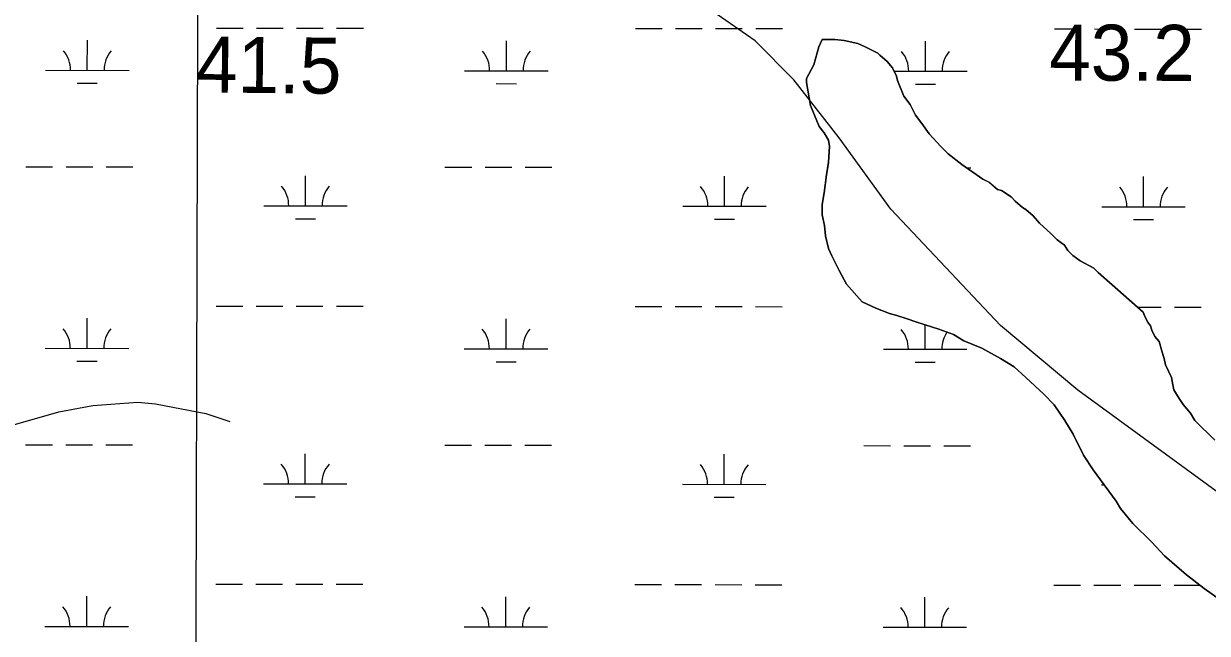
# Model space of a CAD drawing. Extents: x 3148686 to 3186545, y 916144 to 941516.
# Drawn here: x 3181457 to 3182875, y 931156 to 931886 of the extents above; entities that cross this region are included whole.
import ezdxf

# ---------------------------------------------------------------- set-up
doc = ezdxf.new("R2010")
doc.units = 0
for name, color, linetype in [('V-GRID-MAJR', 7, 'Continuous'), ('V-RIVR-RANG', 7, 'Continuous'), ('V-SITE-VEGE', 7, 'Continuous'), ('V-TOPO-SHOR', 7, 'Continuous'), ('V-WETL-SWMP', 7, 'Continuous')]:
    doc.layers.add(name, color=color, linetype=linetype)

msp = doc.modelspace()

# ---------------------------------------------------------------- linework, layer by layer
at = {"layer": 'V-GRID-MAJR'}
msp.add_spline([(3181636.98, 921463.926), (3181653.732, 927525.8520000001), (3181670.487, 933588.868), (3181687.242, 939651.9330000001), (3181687.245, 939652.9770000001)], degree=3, dxfattribs=at)
at = {"layer": 'V-SITE-VEGE'}
for p, q in [((3182409.838, 931858.1379999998), (3182413.6000000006, 931866.937)), ((3182413.6000000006, 931866.937), (3182428.677, 931866.947)), ((3182428.677, 931866.947), (3182439.986, 931865.702)), ((3182439.986, 931865.7019999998), (3182456.323, 931861.9439999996)), ((3182403.5710000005, 931836.7759999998), (3182409.8380000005, 931858.1379999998)), ((3182456.323, 931861.9439999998), (3182465.1210000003, 931858.1769999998)), ((3182465.1210000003, 931858.1769999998), (3182480.2050000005, 931850.6509999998)), ((3182480.2050000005, 931850.6509999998), (3182482.7200000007, 931848.1379999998)), ((3182394.7870000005, 931820.4349999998), (3182403.5710000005, 931836.7759999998)), ((3182482.7200000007, 931848.1379999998), (3182491.5200000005, 931840.606)), ((3182491.52, 931840.6059999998), (3182497.807, 931833.0729999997)), ((3182497.807, 931833.0729999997), (3182502.839, 931823.0229999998)), ((3182502.839, 931823.0229999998), (3182504.1010000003, 931817.9999999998)), ((3182394.7910000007, 931815.4089999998), (3182394.7870000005, 931820.4349999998)), ((3182399.833, 931787.7689999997), (3182394.7910000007, 931815.4089999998)), ((3182504.1010000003, 931817.9999999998), (3182511.6520000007, 931799.1579999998)), ((3182511.6520000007, 931799.1579999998), (3182519.1990000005, 931789.1109999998)), ((3182409.9050000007, 931762.6479999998), (3182399.8330000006, 931787.7689999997)), ((3182519.199, 931789.1109999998), (3182525.488, 931776.5499999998)), ((3182525.488, 931776.5499999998), (3182533.035, 931766.5049999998)), ((3182533.035, 931766.5049999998), (3182541.839, 931753.9459999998)), ((3182416.1920000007, 931755.1139999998), (3182409.9050000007, 931762.6479999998)), ((3182421.224, 931746.3219999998), (3182416.1920000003, 931755.1139999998)), ((3182541.839, 931753.9459999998), (3182555.6710000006, 931738.8789999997)), ((3182422.4880000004, 931738.7849999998), (3182421.2240000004, 931746.3219999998)), ((3182421.245, 931719.9349999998), (3182422.488, 931738.7849999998)), ((3182555.6710000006, 931738.8789999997), (3182564.4760000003, 931730.0889999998)), ((3182564.4760000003, 931730.0889999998), (3182580.8150000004, 931717.5369999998)), ((3182418.742, 931704.8579999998), (3182421.245, 931719.9349999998)), ((3182580.8150000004, 931717.5369999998), (3182605.9560000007, 931699.9649999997)), ((3182416.2440000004, 931683.4969999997), (3182418.7420000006, 931704.8579999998)), ((3182605.9560000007, 931699.9649999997), (3182613.501, 931696.2009999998)), ((3182613.501, 931696.2009999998), (3182623.5570000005, 931687.4129999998)), ((3182413.741, 931669.6729999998), (3182416.2440000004, 931683.4969999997)), ((3182623.557, 931687.4129999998), (3182628.5820000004, 931686.1599999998)), ((3182628.5820000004, 931686.1599999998), (3182639.898, 931678.6289999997)), ((3182413.749, 931657.1089999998), (3182413.741, 931669.6729999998)), ((3182639.898, 931678.6289999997), (3182644.9250000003, 931673.6079999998)), ((3182644.9250000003, 931673.6079999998), (3182653.7260000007, 931666.0749999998)), ((3182653.7260000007, 931666.0749999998), (3182657.498, 931663.5639999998)), ((3182416.2720000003, 931644.5439999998), (3182413.749, 931657.1089999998)), ((3182657.498, 931663.5639999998), (3182666.2980000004, 931656.0299999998)), ((3182666.2980000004, 931656.0299999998), (3182673.843, 931647.2419999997)), ((3182417.538, 931631.9819999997), (3182416.2720000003, 931644.5439999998)), ((3182673.843, 931647.2419999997), (3182687.673, 931634.6869999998)), ((3182421.3170000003, 931616.9089999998), (3182417.538, 931631.9819999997)), ((3182687.673, 931634.6869999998), (3182695.2180000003, 931627.1549999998)), ((3182695.2180000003, 931627.1549999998), (3182704.0160000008, 931620.8779999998)), ((3182425.0910000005, 931608.1149999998), (3182421.3170000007, 931616.9089999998)), ((3182704.0160000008, 931620.8779999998), (3182707.7910000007, 931614.5979999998)), ((3182707.7910000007, 931614.5979999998), (3182714.0780000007, 931608.3169999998)), ((3182433.9020000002, 931590.5299999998), (3182425.091, 931608.1149999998)), ((3182714.0780000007, 931608.3169999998), (3182722.8780000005, 931602.0439999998)), ((3182722.8780000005, 931602.0439999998), (3182739.2170000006, 931593.26)), ((3182442.708, 931574.2059999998), (3182433.9020000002, 931590.5299999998)), ((3182739.2170000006, 931593.26), (3182744.2470000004, 931588.2389999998)), ((3182744.247, 931588.2389999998), (3182798.3080000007, 931540.5329999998)), ((3182461.5700000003, 931552.8549999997), (3182442.708, 931574.2059999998)), ((3182477.909, 931545.3289999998), (3182461.5700000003, 931552.8549999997)), ((3182494.248, 931539.0579999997), (3182477.909, 931545.3289999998)), ((3182503.042, 931536.5509999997), (3182494.248, 931539.0579999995)), ((3182798.308, 931540.5329999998), (3182799.568, 931536.7619999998)), ((3182515.613, 931532.7909999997), (3182503.042, 931536.551)), ((3182525.666, 931529.0289999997), (3182515.613, 931532.7909999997)), ((3182545.7740000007, 931522.7599999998), (3182525.666, 931529.0289999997)), ((3182799.5680000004, 931536.7619999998), (3182803.3420000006, 931529.2279999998)), ((3182803.342, 931529.2279999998), (3182807.117, 931524.2039999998)), ((3182807.117, 931524.2039999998), (3182808.3780000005, 931519.1779999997)), ((3182553.3140000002, 931520.2529999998), (3182545.7740000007, 931522.7599999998)), ((3182570.9090000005, 931513.9839999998), (3182553.3140000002, 931520.2529999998)), ((3182583.4790000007, 931506.4539999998), (3182570.9090000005, 931513.9839999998)), ((3182808.3780000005, 931519.1779999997), (3182812.1510000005, 931511.6429999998)), ((3182812.1510000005, 931511.6429999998), (3182817.181, 931505.3639999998)), ((3182604.846, 931497.6739999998), (3182583.4790000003, 931506.4539999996)), ((3182627.4700000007, 931485.1259999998), (3182604.846, 931497.6739999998)), ((3182817.181, 931505.3639999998), (3182820.9590000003, 931492.8039999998)), ((3182643.8110000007, 931475.0869999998), (3182627.4700000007, 931485.1259999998)), ((3182820.9590000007, 931492.8039999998), (3182823.4780000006, 931485.265)), ((3182823.478, 931485.265), (3182824.74, 931477.7289999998)), ((3182657.6410000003, 931462.5299999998), (3182643.8110000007, 931475.0869999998)), ((3182824.74, 931477.7289999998), (3182832.289, 931462.6549999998)), ((3182679.0160000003, 931442.4439999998), (3182657.6410000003, 931462.5299999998)), ((3182832.289, 931462.6549999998), (3182833.552, 931453.8609999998)), ((3182833.5520000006, 931453.8609999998), (3182834.8140000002, 931447.5799999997)), ((3182691.589, 931429.8869999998), (3182679.0160000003, 931442.4439999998)), ((3182834.8140000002, 931447.5799999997), (3182841.1010000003, 931437.5329999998)), ((3182704.168, 931411.0499999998), (3182691.589, 931429.8869999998)), ((3182841.1010000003, 931437.5329999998), (3182846.1330000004, 931429.9979999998)), ((3182846.1330000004, 931429.9979999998), (3182854.9350000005, 931419.9519999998)), ((3182714.23, 931394.7229999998), (3182704.168, 931411.0499999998)), ((3182854.935, 931419.9519999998), (3182859.967, 931411.1599999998)), ((3182859.967, 931411.1599999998), (3182883.857000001, 931387.3049999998)), ((3182726.813, 931369.6019999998), (3182714.23, 931394.7229999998)), ((3182738.1340000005, 931352.0199999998), (3182726.813, 931369.6019999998)), ((3182765.802, 931314.345), (3182738.1340000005, 931352.0199999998)), ((3182770.8340000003, 931305.5549999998), (3182765.802, 931314.345)), ((3182785.9240000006, 931287.9749999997), (3182770.8340000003, 931305.5549999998)), ((3182808.554, 931265.3759999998), (3182785.9240000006, 931287.9749999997)), ((3182823.6460000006, 931249.0529999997), (3182808.554, 931265.3759999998)), ((3182850.049, 931226.4529999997), (3182823.6460000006, 931249.0529999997)), ((3182871.42, 931210.1369999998), (3182850.049, 931226.4529999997)), ((3182906.619, 931185.0329999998), (3182871.42, 931210.1369999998))]:
    msp.add_line(p, q, dxfattribs=at)
at = {"layer": 'V-TOPO-SHOR'}
for points in [[(3183274.9032698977, 930740.9705028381), (3183175.434335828, 930835.810711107), (3183098.189014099, 930920.9606268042), (3183059.6111649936, 931006.0698045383), (3183036.5247477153, 931114.3631706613), (3183005.680393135, 931199.4642008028), (3182889.808336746, 931323.3223270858), (3182719.8018186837, 931447.2374865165), (3182627.0813603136, 931524.6702028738), (3182495.75861006, 931664.0116133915), (3182433.9802773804, 931749.145233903), (3182379.9191440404, 931818.803717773), (3182333.5670624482, 931865.2535704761), (3182233.10496196, 931934.9609399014), (3182109.426082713, 931989.2257630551), (3182008.9232442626, 932020.2656598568), (3181877.4864277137, 932051.3381470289), (3181800.2003680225, 932097.8205901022), (3181591.4774917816, 932175.3755203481)], [(3181439.3782828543, 931404.1188287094), (3181499.331197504, 931421.4560475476), (3181539.940191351, 931429.1467672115), (3181594.07872682, 931432.9564813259), (3181615.343799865, 931431.0007018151), (3181675.2661610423, 931419.3373161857), (3181704.256581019, 931409.6398945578)]]:
    msp.add_lwpolyline(points, dxfattribs=at)
at = {"layer": 'V-WETL-SWMP'}
for p, q in [((3181688.127261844, 931880.5989802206), (3181720.1272433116, 931880.5652617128)), ((3181736.127234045, 931880.5484024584), (3181768.1272155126, 931880.5146839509)), ((3181784.1272062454, 931880.497824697), (3181816.1271877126, 931880.4641061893)), ((3181832.1271784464, 931880.4472469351), (3181864.1271599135, 931880.4135284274)), ((3182190.0349711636, 931880.0701180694), (3182222.0349526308, 931880.0363995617)), ((3182238.034943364, 931880.0195403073), (3182270.0349248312, 931879.9858217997)), ((3182286.034915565, 931879.9689625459), (3182318.034897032, 931879.9352440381)), ((3182334.034887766, 931879.918384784), (3182366.034869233, 931879.8846662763)), ((3182691.9426804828, 931879.5412559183), (3182723.9426619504, 931879.5075374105)), ((3182739.9426526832, 931879.4906781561), (3182771.9426341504, 931879.4569596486)), ((3182787.942624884, 931879.4401003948), (3182819.9426063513, 931879.406381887)), ((3182835.942597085, 931879.3895226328), (3182867.9425785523, 931879.3558041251)), ((3181533.481872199, 931830.0199330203), (3181533.519814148, 931866.0198913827)), ((3182035.3895815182, 931829.4910708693), (3182035.4275234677, 931865.4910292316)), ((3182413.6007745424, 931866.9321025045), (3182409.837772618, 931858.1341121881)), ((3182428.678773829, 931866.9431060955), (3182413.6007745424, 931866.9321025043)), ((3182439.9877729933, 931865.6951103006), (3182428.678773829, 931866.9431060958)), ((3182456.3237713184, 931861.9371187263), (3182439.9877729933, 931865.6951103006)), ((3182537.297290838, 931828.9622087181), (3182537.335232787, 931864.9621670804)), ((3182409.837772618, 931858.1341121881), (3182403.5707678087, 931836.7701363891)), ((3182465.121770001, 931858.174125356), (3182456.3237713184, 931861.9371187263)), ((3182480.2047674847, 931850.6461380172), (3182465.121770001, 931858.174125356)), ((3182482.7197667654, 931848.1351416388), (3182480.2047674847, 931850.6461380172)), ((3182403.5707678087, 931836.7701363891), (3182394.7877643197, 931820.430153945)), ((3182491.5197920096, 931840.6020146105), (3182482.7197667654, 931848.1351416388)), ((3182497.8077899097, 931833.0680251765), (3182491.5197920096, 931840.6020146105)), ((3181483.4819011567, 931830.0726181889), (3181583.481843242, 931829.9672478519)), ((3181985.389610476, 931829.5437560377), (3182085.389552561, 931829.4383857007)), ((3182502.8407872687, 931823.0200384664), (3182497.8077899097, 931833.0680251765)), ((3182499.8446099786, 931829.001672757), (3182587.2972618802, 931828.9095235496)), ((3182504.100786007, 931817.9950448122), (3182502.8407872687, 931823.0200384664)), ((3181521.465615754, 931814.6015953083), (3181545.4656018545, 931814.5763064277)), ((3182023.373325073, 931814.0727331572), (3182047.3733111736, 931814.0474442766)), ((3182394.7877643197, 931820.430153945), (3182394.790763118, 931815.4041599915)), ((3182394.790763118, 931815.4041599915), (3182399.8367562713, 931787.7661944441)), ((3182511.6527811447, 931799.1540692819), (3182504.100786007, 931817.9950448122)), ((3182525.2810343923, 931813.543871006), (3182549.281020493, 931813.5185821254)), ((3182519.1987783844, 931789.1070831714), (3182511.6527811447, 931799.1540692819)), ((3182399.8367562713, 931787.7661944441), (3182409.9057497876, 931762.6442270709)), ((3182525.4897750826, 931776.5470997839), (3182519.1987783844, 931789.1070831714)), ((3182533.0357723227, 931766.5011136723), (3182525.4897750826, 931776.5470997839)), ((3182541.8407689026, 931753.9431308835), (3182533.0357723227, 931766.5011136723)), ((3182409.9057497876, 931762.6442270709), (3182416.1937476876, 931755.1102376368)), ((3182416.1937476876, 931755.1102376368), (3182421.225745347, 931746.3182494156)), ((3182555.671764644, 931738.8751523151), (3182541.8407689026, 931753.9431308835)), ((3182421.225745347, 931746.3182494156), (3182422.4877434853, 931738.7802587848)), ((3182422.4877434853, 931738.7802587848), (3182421.2447390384, 931719.9322811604)), ((3182564.4737621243, 931730.0861649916), (3182555.671764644, 931738.8751523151)), ((3182580.816758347, 931717.5331839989), (3182564.4737621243, 931730.0861649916)), ((3181459.9522559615, 931714.6654167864), (3181491.9522374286, 931714.6316982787)), ((3181507.952228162, 931714.6148390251), (3181539.952209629, 931714.581120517)), ((3181555.952200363, 931714.5642612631), (3181587.95218183, 931714.5305427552)), ((3181961.8599652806, 931714.1365546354), (3181993.859946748, 931714.1028361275)), ((3182009.859937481, 931714.0859768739), (3182041.8599189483, 931714.0522583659)), ((3182057.859909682, 931714.035399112), (3182089.859891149, 931714.001680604)), ((3182421.2447390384, 931719.9322811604), (3182418.7427355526, 931704.8532987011)), ((3182605.9577529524, 931699.9612111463), (3182580.816758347, 931717.5331839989)), ((3182586.6183390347, 931713.47824425), (3182591.767600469, 931713.4728184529)), ((3181794.7471274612, 931667.8826442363), (3181794.7850694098, 931703.8826025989)), ((3182296.65483678, 931667.3537820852), (3182296.6927787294, 931703.3537404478)), ((3182418.7427355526, 931704.8532987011), (3182416.2447305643, 931683.4913238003)), ((3182613.4997516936, 931696.1972174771), (3182605.9577529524, 931699.9612111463)), ((3182623.557749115, 931687.4092304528), (3182613.4997516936, 931696.1972174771)), ((3182798.5625460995, 931666.824919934), (3182798.6004880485, 931702.8248782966)), ((3182416.2447305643, 931683.4913238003), (3182413.7417273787, 931669.6693398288)), ((3182628.583748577, 931686.1562331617), (3182623.557749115, 931687.4092304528)), ((3182639.8977462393, 931678.6252449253), (3182628.583748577, 931686.1562331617)), ((3181744.747156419, 931667.9353294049), (3181844.747098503, 931667.8299590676)), ((3182246.654865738, 931667.4064672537), (3182346.654807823, 931667.3010969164)), ((3182413.7417273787, 931669.6693398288), (3182413.750724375, 931657.1043549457)), ((3182644.9267447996, 931673.6032521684), (3182639.8977462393, 931678.6252449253)), ((3182653.727742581, 931666.0702633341), (3182644.9267447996, 931673.6032521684)), ((3182657.498741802, 931663.5602672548), (3182653.727742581, 931666.0702633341)), ((3182748.562575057, 931666.8776051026), (3182848.562517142, 931666.7722347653)), ((3181782.7308710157, 931652.4643065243), (3181806.7308571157, 931652.4390176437)), ((3182284.6385803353, 931651.9354443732), (3182308.6385664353, 931651.9101554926)), ((3182413.750724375, 931657.1043549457), (3182416.272721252, 931644.5413706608)), ((3182666.299739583, 931656.028278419), (3182657.498741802, 931663.5602672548)), ((3182673.8447371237, 931647.2382907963), (3182666.299739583, 931656.028278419)), ((3182786.5462896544, 931651.406582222), (3182810.5462757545, 931651.3812933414)), ((3182416.272721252, 931644.5413706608), (3182417.537718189, 931631.9783860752)), ((3182687.674733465, 931634.6833092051), (3182673.8447371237, 931647.2382907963)), ((3182417.537718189, 931631.9783860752), (3182421.3177144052, 931616.903405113)), ((3182695.2187313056, 931627.1503200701), (3182687.674733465, 931634.6833092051)), ((3182704.017729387, 931620.874329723), (3182695.2187313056, 931627.1503200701)), ((3182421.3177144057, 931616.903405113), (3182425.093712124, 931608.1104165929)), ((3182707.791727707, 931614.5943381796), (3182704.017729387, 931620.874329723)), ((3182714.0787259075, 931608.3163472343), (3182707.791727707, 931614.5943381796)), ((3182425.093712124, 931608.1104165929), (3182433.901707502, 931590.5264398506)), ((3182722.8787239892, 931602.0403568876), (3182714.0787259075, 931608.3163472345)), ((3182739.218721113, 931593.2573713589), (3182722.8787239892, 931602.0403568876)), ((3182433.901707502, 931590.5264398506), (3182442.708703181, 931574.1994615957)), ((3182744.2477196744, 931588.2353786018), (3182739.218721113, 931593.2573713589)), ((3182798.309650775, 931540.5287253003), (3182744.2477196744, 931588.2353786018)), ((3182442.7087031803, 931574.1994615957), (3182461.570697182, 931552.8524917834)), ((3182461.570697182, 931552.8524917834), (3182477.909694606, 931545.3255047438)), ((3181687.776641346, 931547.9243649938), (3181719.776622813, 931547.8906464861)), ((3181735.7766135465, 931547.8737872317), (3181767.7765950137, 931547.8400687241)), ((3181783.7765857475, 931547.8232094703), (3181815.7765672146, 931547.7894909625)), ((3181831.776557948, 931547.7726317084), (3181863.7765394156, 931547.7389132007)), ((3182189.684350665, 931547.3955028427), (3182221.6843321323, 931547.3617843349)), ((3182237.684322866, 931547.3449250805), (3182269.6843043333, 931547.311206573)), ((3182285.684295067, 931547.2943473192), (3182317.6842765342, 931547.2606288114)), ((3182333.684267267, 931547.2437695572), (3182365.6842487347, 931547.2100510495)), ((3182477.909694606, 931545.3255047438), (3182494.2476923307, 931539.0555161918)), ((3182494.2476923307, 931539.0555161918), (3182503.044691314, 931536.5485213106)), ((3182791.2464198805, 931546.7616344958), (3182819.5919858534, 931546.7317666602)), ((3182799.568649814, 931536.7597301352), (3182798.309650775, 931540.5287253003)), ((3182835.5919765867, 931546.7149074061), (3182867.591958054, 931546.6811888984)), ((3181533.131251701, 931497.3453177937), (3181533.1691936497, 931533.345276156)), ((3182035.03896102, 931496.8164556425), (3182035.0769029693, 931532.8164140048)), ((3182503.044691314, 931536.5485213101), (3182515.6126898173, 931532.7875288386)), ((3182515.6126898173, 931532.7875288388), (3182525.6666884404, 931529.0255357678)), ((3182525.6666884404, 931529.0255357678), (3182545.7746859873, 931522.7575481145)), ((3182536.9466703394, 931496.2875934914), (3182536.9774583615, 931525.4997860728)), ((3182803.3436478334, 931529.2237401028), (3182799.568649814, 931536.7597301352)), ((3182807.1166464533, 931524.2007470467), (3182803.3436478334, 931529.2237401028)), ((3182808.376645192, 931519.1757533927), (3182807.1166464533, 931524.2007470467)), ((3182545.7746859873, 931522.7575481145), (3182553.3146850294, 931520.2505529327)), ((3182553.3146850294, 931520.2505529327), (3182570.9096826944, 931513.9805646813)), ((3182570.9096826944, 931513.9805646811), (3182583.4796802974, 931506.4505767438)), ((3182812.1516432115, 931511.6397633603), (3182808.376645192, 931519.1757533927)), ((3182817.1816414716, 931505.3607721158), (3182812.1516432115, 931511.6397633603)), ((3181483.1312806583, 931497.3980029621), (3181583.1312227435, 931497.2926326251)), ((3181985.038989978, 931496.869140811), (3182085.0389320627, 931496.763770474)), ((3182486.946699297, 931496.3402786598), (3182586.9466413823, 931496.2349083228)), ((3182583.4796802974, 931506.450576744), (3182604.8456771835, 931497.6705924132)), ((3182604.8456771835, 931497.6705924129), (3182627.470673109, 931485.122612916)), ((3182820.9596382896, 931492.7997881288), (3182817.1816414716, 931505.3607721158)), ((3181521.1149952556, 931481.9269800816), (3181545.1149813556, 931481.901691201)), ((3182023.022704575, 931481.3981179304), (3182047.0226906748, 931481.3728290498)), ((3182627.470673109, 931485.122612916), (3182643.8116699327, 931475.0826288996)), ((3182823.4786363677, 931485.2627977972), (3182820.9596382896, 931492.7997881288)), ((3182824.7396345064, 931477.7248071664), (3182823.4786363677, 931485.2627977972)), ((3182524.9304138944, 931480.8692557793), (3182548.9303999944, 931480.8439668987)), ((3182643.8116699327, 931475.0826288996), (3182657.641666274, 931462.5276473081)), ((3182832.2896305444, 931462.6528271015), (3182824.7396345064, 931477.7248071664)), ((3182657.641666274, 931462.5276473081), (3182679.015660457, 931442.4396765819)), ((3182833.5526283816, 931453.8578379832), (3182832.2896305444, 931462.6528271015)), ((3182834.8136268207, 931447.5768458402), (3182833.5526283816, 931453.8578379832)), ((3182679.015660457, 931442.4396765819), (3182691.5896568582, 931429.8836946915)), ((3182841.1026241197, 931437.5298594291), (3182834.8136268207, 931447.5768458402)), ((3182691.5896568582, 931429.8836946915), (3182704.167651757, 931411.0467203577)), ((3182846.13362208, 931429.994869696), (3182841.1026241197, 931437.5298594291)), ((3182854.93661926, 931419.9488838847), (3182846.13362208, 931429.994869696)), ((3182704.167651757, 931411.0467203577), (3182714.2306473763, 931394.7197424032)), ((3182859.9686169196, 931411.1578956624), (3182854.93661926, 931419.9488838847)), ((3182883.857610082, 931387.3019300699), (3182859.9686169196, 931411.1578956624)), ((3181459.6016354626, 931381.9908015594), (3181491.6016169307, 931381.9570830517)), ((3181507.6016076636, 931381.940223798), (3181539.601589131, 931381.9065052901)), ((3181555.6015798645, 931381.8896460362), (3181587.6015613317, 931381.8559275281)), ((3182714.2306473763, 931394.7197424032), (3182726.8136407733, 931369.5997756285)), ((3181794.396506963, 931335.2080290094), (3181794.434448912, 931371.207987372)), ((3181961.509344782, 931381.4619394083), (3181993.50932625, 931381.4282209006)), ((3182009.509316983, 931381.411361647), (3182041.5092984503, 931381.3776431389)), ((3182057.5092891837, 931381.360783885), (3182089.509270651, 931381.327065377)), ((3182296.304216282, 931334.6791668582), (3182296.3421582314, 931370.6791252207)), ((3182463.4170541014, 931380.9330772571), (3182495.4170355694, 931380.8993587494)), ((3182511.4170263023, 931380.8824994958), (3182543.4170077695, 931380.8487809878)), ((3182559.4169985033, 931380.8319217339), (3182591.41697997, 931380.7982032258)), ((3182726.8136407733, 931369.5997756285), (3182738.1336360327, 931352.0167994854)), ((3182738.1336360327, 931352.0167994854), (3182765.802625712, 931314.3428514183)), ((3181744.396535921, 931335.2607141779), (3181844.396478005, 931335.1553438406)), ((3182246.3042452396, 931334.7318520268), (3182346.3041873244, 931334.6264816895)), ((3182748.211954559, 931334.2029898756), (3182751.2190122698, 931334.199821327)), ((3181782.3802505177, 931319.7896912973), (3181806.3802366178, 931319.7644024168)), ((3182284.287959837, 931319.2608291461), (3182308.2879459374, 931319.2355402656)), ((3182765.802625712, 931314.3428514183), (3182770.8346233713, 931305.5518631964)), ((3182770.8346233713, 931305.5518631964), (3182785.9246184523, 931287.9718879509)), ((3182785.9246184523, 931287.9718879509), (3182808.557611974, 931265.3719205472)), ((3182808.557611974, 931265.3719205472), (3182823.646607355, 931249.0489437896)), ((3182823.646607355, 931249.0489437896), (3182850.048600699, 931226.4509772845)), ((3182850.0486006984, 931226.4509772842), (3182871.419595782, 931210.1330020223)), ((3181687.4260208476, 931215.2497497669), (3181719.426002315, 931215.216031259)), ((3181735.4259930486, 931215.1991720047), (3181767.4259745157, 931215.1654534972)), ((3181783.425965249, 931215.1485942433), (3181815.425946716, 931215.1148757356)), ((3181831.42593745, 931215.0980164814), (3181863.425918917, 931215.0642979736)), ((3182189.333730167, 931214.7208876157), (3182221.3337116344, 931214.687169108)), ((3182237.3337023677, 931214.6703098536), (3182269.333683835, 931214.636591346)), ((3182285.3336745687, 931214.6197320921), (3182317.3336560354, 931214.5860135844)), ((3182333.3336467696, 931214.5691543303), (3182365.3336282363, 931214.5354358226)), ((3182691.2414394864, 931214.1920254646), (3182723.2414209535, 931214.1583069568)), ((3182739.241411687, 931214.1414477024), (3182771.241393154, 931214.1077291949)), ((3182787.241383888, 931214.090869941), (3182819.241365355, 931214.0571514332)), ((3182835.241356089, 931214.0402921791), (3182866.3452984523, 931214.0075178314)), ((3181532.7806312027, 931164.6707025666), (3181532.8185731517, 931200.6706609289)), ((3182034.688340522, 931164.1418404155), (3182034.726282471, 931200.1417987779)), ((3182536.596049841, 931163.6129782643), (3182536.6339917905, 931199.6129366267)), ((3182871.4195957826, 931210.1330020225), (3182906.618588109, 931185.0290406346)), ((3181482.7806601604, 931164.7233877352), (3181582.7806022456, 931164.6180173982)), ((3181984.688369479, 931164.194525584), (3182084.6883115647, 931164.089155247)), ((3182486.5960787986, 931163.6656634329), (3182586.5960208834, 931163.5602930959))]:
    msp.add_line(p, q, dxfattribs=at)
for centre, radius, start, end in [((3181478.2394685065, 931830.5529453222), 35.24628790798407, 359.16780761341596, 40.71146594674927), ((3181588.725276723, 931830.4365259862), 35.246287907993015, 139.16780371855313, 180.71146205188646), ((3181980.1471778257, 931830.0240831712), 35.24628790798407, 359.16780761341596, 40.71146594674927), ((3182090.632986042, 931829.9076638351), 35.246287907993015, 139.16780371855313, 180.71146205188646), ((3182482.0548871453, 931829.49522102), 35.24628790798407, 359.16780761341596, 40.71146594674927), ((3182592.540695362, 931829.3788016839), 35.246287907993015, 139.16780371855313, 180.71146205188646), ((3181739.5047237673, 931668.4156565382), 35.24628790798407, 359.16780761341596, 40.71146594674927), ((3181849.9905319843, 931668.2992372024), 35.246287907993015, 139.16780371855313, 180.71146205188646), ((3182241.412433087, 931667.8867943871), 35.24628790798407, 359.16780761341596, 40.71146594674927), ((3182351.898241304, 931667.7703750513), 35.246287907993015, 139.16780371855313, 180.71146205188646), ((3182743.320142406, 931667.3579322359), 35.24628790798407, 359.16780761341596, 40.71146594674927), ((3182853.805950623, 931667.2415129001), 35.246287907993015, 139.16780371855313, 180.71146205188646), ((3181477.888848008, 931497.8783300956), 35.24628790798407, 359.16780761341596, 40.71146594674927), ((3181588.3746562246, 931497.7619107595), 35.246287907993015, 139.16780371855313, 180.71146205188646), ((3181979.7965573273, 931497.3494679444), 35.24628790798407, 359.16780761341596, 40.71146594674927), ((3182090.282365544, 931497.2330486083), 35.246287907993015, 139.16780371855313, 180.71146205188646), ((3182481.7042666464, 931496.8206057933), 35.24628790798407, 359.16780761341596, 40.71146594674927), ((3182592.1900748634, 931496.7041864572), 35.246287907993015, 145.3725011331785, 180.71146205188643), ((3181739.15410327, 931335.7410413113), 35.24628790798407, 359.16780761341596, 40.71146594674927), ((3181849.6399114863, 931335.6246219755), 35.246287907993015, 139.16780371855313, 180.71146205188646), ((3182241.061812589, 931335.2121791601), 35.24628790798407, 359.16780761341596, 40.71146594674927), ((3182351.547620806, 931335.0957598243), 35.246287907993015, 139.16780371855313, 180.71146205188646), ((3181477.5382275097, 931165.2037148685), 35.24628790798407, 359.16780761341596, 40.71146594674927), ((3181588.0240357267, 931165.0872955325), 35.246287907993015, 139.16780371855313, 180.71146205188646), ((3181979.4459368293, 931164.6748527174), 35.24628790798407, 359.16780761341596, 40.71146594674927), ((3182089.931745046, 931164.5584333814), 35.246287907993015, 139.16780371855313, 180.71146205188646), ((3182481.3536461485, 931164.1459905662), 35.24628790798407, 359.16780761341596, 40.71146594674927), ((3182591.839454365, 931164.0295712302), 35.246287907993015, 139.16780371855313, 180.71146205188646)]:
    msp.add_arc(centre, radius, start, end, dxfattribs=at)

# ---------------------------------------------------------------- texts
at = {"layer": 'V-RIVR-RANG'}
for s, height, rotation, p in [('43.2', 67, 359.82832571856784, (3182685.4593701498, 931817.8558108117)), ('41.5', 66.99999999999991, 359.40832571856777, (3181663.219604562, 931803.727547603))]:
    msp.add_text(s, height=height, rotation=rotation, dxfattribs=at).set_placement(p)

doc.saveas('drawing.dxf')
